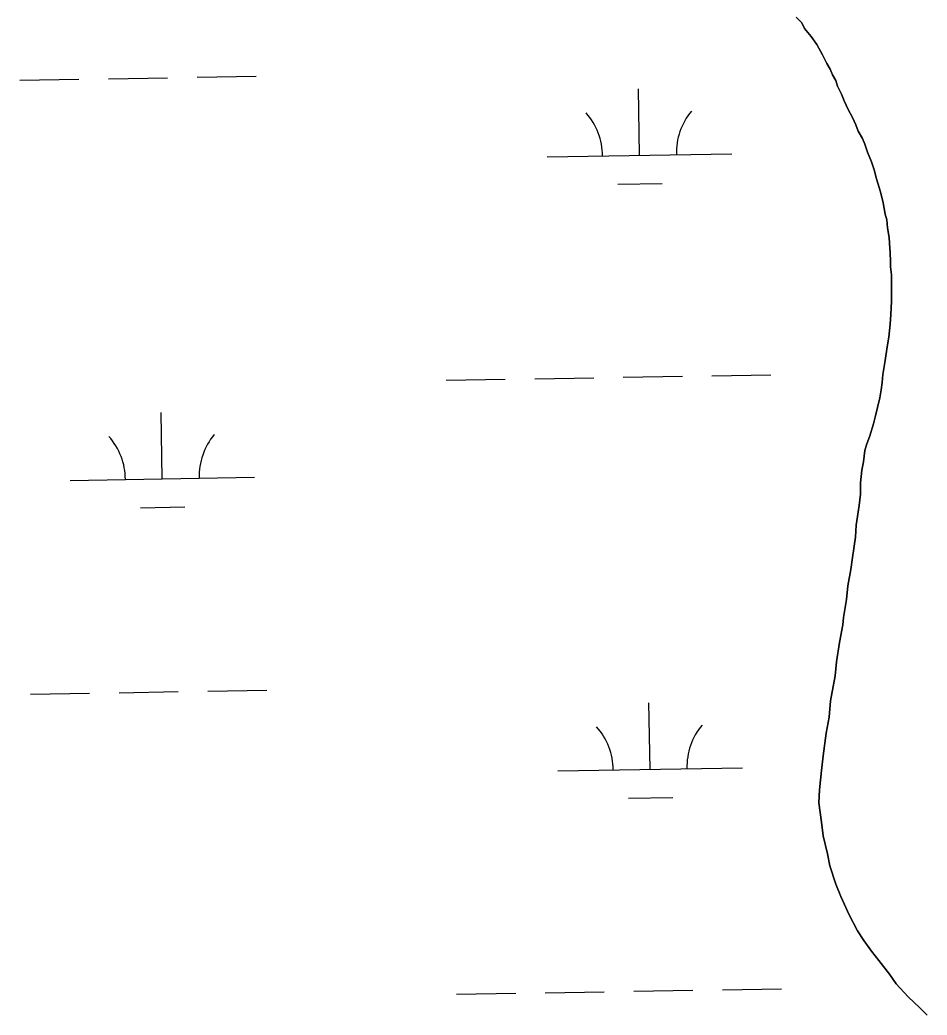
# Model space of a CAD drawing. Extents: x 3887375 to 3925618, y 296674 to 322633.
# Drawn here: x 3906362 to 3906853, y 304301 to 304840 of the extents above; entities that cross this region are included whole.
import ezdxf

# ---------------------------------------------------------------- set-up
doc = ezdxf.new("R2010")
doc.units = 0
doc.layers.add('V-TOPO-SHOR', color=7, linetype='Continuous')
doc.layers.add('V-WETL-SWMP', color=7, linetype='Continuous')

msp = doc.modelspace()

# ---------------------------------------------------------------- linework, layer by layer
at = {"layer": 'V-TOPO-SHOR'}
for points in [[(3906832.65, 304668.04), (3906833.44, 304675.06), (3906833.82, 304680.32), (3906834.18, 304687.33), (3906834.13, 304692.15), (3906834.07, 304697.4), (3906834.02, 304701.79), (3906833.54, 304706.16), (3906833.5, 304709.23), (3906833.45, 304713.61), (3906832.96, 304718.86), (3906832.92, 304721.92), (3906831.99, 304727.17), (3906831.5, 304731.55), (3906830.59, 304734.6), (3906829.65, 304740.73), (3906828.27, 304745.97), (3906827.36, 304749.02), (3906826, 304753.83), (3906824.63, 304758.63), (3906823.27, 304762.99), (3906821.02, 304768.23), (3906819.65, 304772.59), (3906818.31, 304775.64), (3906816.07, 304779.56), (3906814.72, 304783.05), (3906812.92, 304786.97), (3906810.68, 304791.33), (3906808.44, 304796.12), (3906807.09, 304799.61), (3906804.85, 304803.97), (3906803.94, 304807.02), (3906802.15, 304810.07), (3906800.8, 304813.12), (3906799.02, 304816.17), (3906796.77, 304820.96), (3906793.64, 304826.62), (3906790.53, 304830.97), (3906786.98, 304835.31), (3906785.63, 304838.36), (3906782.53, 304841.4)], [(3906853.38, 304300.73), (3906849.4, 304304.62), (3906843.2, 304310.69), (3906836.55, 304317.62), (3906832.99, 304322.84), (3906827.21, 304330.22), (3906823.21, 304335.44), (3906819.2, 304341.09), (3906815.64, 304346.3), (3906811.16, 304355.02), (3906806.67, 304365.04), (3906803.97, 304371.58), (3906800.79, 304381.62), (3906799.4, 304388.18), (3906797.1, 304397.79), (3906796.15, 304405.23), (3906794.71, 304415.72), (3906795.08, 304422.74), (3906796.27, 304433.26), (3906797.06, 304441.16), (3906798.68, 304453.44), (3906800.33, 304462.22), (3906801.11, 304470.99), (3906803.59, 304484.6), (3906804.38, 304492.05), (3906806.01, 304502.59), (3906807.66, 304512.24), (3906808.05, 304516.19), (3906809.7, 304525.85), (3906810.49, 304533.3), (3906812.15, 304542.08), (3906812.95, 304548.66), (3906814.58, 304559.63), (3906814.94, 304566.21), (3906816.58, 304576.74), (3906817.38, 304582.88), (3906817.32, 304589.01), (3906818.12, 304596.03), (3906818.94, 304600.42), (3906819.75, 304606.56), (3906820.59, 304609.64), (3906822.29, 304614.48), (3906824.41, 304621.07), (3906825.24, 304624.59), (3906826.5, 304629.86), (3906827.75, 304635.13), (3906828.58, 304639.52), (3906828.98, 304643.47), (3906829.37, 304647.85), (3906830.6, 304655.31), (3906831.83, 304662.77), (3906832.65, 304668.04)]]:
    msp.add_lwpolyline(points, dxfattribs=at)
at = {"layer": 'V-WETL-SWMP'}
for p, q in [((3906782.53, 304841.39), (3906785.63, 304838.36)), ((3906785.63, 304838.36), (3906786.98, 304835.31)), ((3906786.98, 304835.31), (3906790.53, 304830.97)), ((3906790.53, 304830.97), (3906793.64, 304826.62)), ((3906793.64, 304826.62), (3906796.77, 304820.96)), ((3906796.77, 304820.96), (3906799.02, 304816.17)), ((3906799.02, 304816.17), (3906800.8, 304813.12)), ((3906800.8, 304813.12), (3906802.15, 304810.07)), ((3906802.15, 304810.07), (3906803.94, 304807.02)), ((3906362.03, 304807.2), (3906394.03, 304807.75)), ((3906410.03, 304808.03), (3906442.02, 304808.57)), ((3906458.02, 304808.85), (3906490.01, 304809.4)), ((3906803.94, 304807.02), (3906804.85, 304803.97)), ((3906697.62, 304766.53), (3906697.01, 304802.52)), ((3906804.85, 304803.97), (3906807.09, 304799.61)), ((3906807.09, 304799.61), (3906808.44, 304796.12)), ((3906808.44, 304796.12), (3906810.68, 304791.33)), ((3906810.68, 304791.33), (3906812.92, 304786.97)), ((3906812.92, 304786.97), (3906814.72, 304783.05)), ((3906814.72, 304783.05), (3906816.07, 304779.56)), ((3906816.07, 304779.56), (3906818.31, 304775.64)), ((3906818.31, 304775.64), (3906819.65, 304772.59)), ((3906819.65, 304772.59), (3906821.02, 304768.23)), ((3906647.63, 304765.67), (3906747.62, 304767.38)), ((3906821.02, 304768.23), (3906823.27, 304762.99)), ((3906823.27, 304762.99), (3906824.63, 304758.63)), ((3906824.63, 304758.63), (3906826, 304753.83)), ((3906685.89, 304750.89), (3906709.89, 304751.3)), ((3906826, 304753.83), (3906827.36, 304749.02)), ((3906827.36, 304749.02), (3906828.27, 304745.97)), ((3906828.27, 304745.97), (3906829.65, 304740.73)), ((3906829.65, 304740.73), (3906830.59, 304734.6)), ((3906830.59, 304734.6), (3906831.5, 304731.55)), ((3906831.5, 304731.55), (3906831.99, 304727.17)), ((3906831.99, 304727.17), (3906832.92, 304721.92)), ((3906832.92, 304721.92), (3906832.96, 304718.86)), ((3906832.96, 304718.86), (3906833.45, 304713.61)), ((3906833.45, 304713.61), (3906833.5, 304709.23)), ((3906833.5, 304709.23), (3906833.54, 304706.16)), ((3906833.54, 304706.16), (3906834.02, 304701.79)), ((3906834.02, 304701.79), (3906834.07, 304697.41)), ((3906834.07, 304697.41), (3906834.13, 304692.15)), ((3906834.13, 304692.15), (3906834.18, 304687.33)), ((3906834.18, 304687.33), (3906833.82, 304680.32)), ((3906833.82, 304680.32), (3906833.44, 304675.06)), ((3906833.44, 304675.06), (3906832.65, 304668.04)), ((3906832.65, 304668.04), (3906831.83, 304662.77)), ((3906831.83, 304662.77), (3906830.6, 304655.31)), ((3906830.6, 304655.31), (3906829.37, 304647.85)), ((3906829.37, 304647.85), (3906828.98, 304643.46)), ((3906592.86, 304644.64), (3906624.85, 304645.19)), ((3906640.85, 304645.46), (3906672.84, 304646.01)), ((3906688.84, 304646.29), (3906720.84, 304646.84)), ((3906736.84, 304647.11), (3906768.83, 304647.66)), ((3906828.98, 304643.46), (3906828.58, 304639.52)), ((3906828.58, 304639.52), (3906827.75, 304635.13)), ((3906827.75, 304635.13), (3906826.5, 304629.86)), ((3906439.16, 304591.25), (3906438.54, 304627.25)), ((3906826.5, 304629.86), (3906825.24, 304624.59)), ((3906824.41, 304621.07), (3906822.29, 304614.48)), ((3906825.24, 304624.59), (3906824.41, 304621.07)), ((3906822.29, 304614.48), (3906820.59, 304609.64)), ((3906819.75, 304606.56), (3906818.94, 304600.42)), ((3906820.59, 304609.64), (3906819.75, 304606.56)), ((3906818.94, 304600.42), (3906818.12, 304596.03)), ((3906818.12, 304596.03), (3906817.32, 304589.01)), ((3906389.17, 304590.39), (3906489.15, 304592.11)), ((3906817.32, 304589.01), (3906817.39, 304582.88)), ((3906817.39, 304582.88), (3906816.58, 304576.74)), ((3906427.42, 304575.62), (3906451.42, 304576.03)), ((3906816.58, 304576.74), (3906814.94, 304566.21)), ((3906814.94, 304566.21), (3906814.58, 304559.63)), ((3906814.58, 304559.63), (3906812.95, 304548.66)), ((3906812.95, 304548.66), (3906812.15, 304542.08)), ((3906812.15, 304542.08), (3906810.49, 304533.3)), ((3906810.49, 304533.3), (3906809.7, 304525.85)), ((3906809.7, 304525.85), (3906808.05, 304516.19)), ((3906808.05, 304516.19), (3906807.66, 304512.24)), ((3906807.66, 304512.24), (3906806.01, 304502.59)), ((3906806.01, 304502.59), (3906804.38, 304492.06)), ((3906804.38, 304492.06), (3906803.59, 304484.6)), ((3906803.59, 304484.6), (3906801.11, 304470.99)), ((3906415.74, 304475.4), (3906447.73, 304475.95)), ((3906463.73, 304476.22), (3906495.72, 304476.77)), ((3906367.74, 304474.58), (3906399.74, 304475.13)), ((3906801.11, 304470.99), (3906800.33, 304462.22)), ((3906703.33, 304433.9), (3906702.72, 304469.89)), ((3906800.33, 304462.22), (3906798.68, 304453.44)), ((3906798.68, 304453.44), (3906797.06, 304441.16)), ((3906797.06, 304441.16), (3906796.27, 304433.26)), ((3906653.34, 304433.04), (3906753.33, 304434.76)), ((3906796.27, 304433.26), (3906795.08, 304422.74)), ((3906795.08, 304422.74), (3906794.71, 304415.72)), ((3906691.6, 304418.26), (3906715.6, 304418.68)), ((3906794.71, 304415.72), (3906796.15, 304405.23)), ((3906796.15, 304405.23), (3906797.1, 304397.79)), ((3906797.1, 304397.79), (3906799.4, 304388.18)), ((3906799.4, 304388.18), (3906800.79, 304381.62)), ((3906800.79, 304381.62), (3906803.97, 304371.58)), ((3906803.97, 304371.58), (3906806.67, 304365.04)), ((3906806.67, 304365.04), (3906811.16, 304355.02)), ((3906811.16, 304355.02), (3906815.64, 304346.3)), ((3906815.64, 304346.3), (3906819.2, 304341.09)), ((3906819.2, 304341.09), (3906823.21, 304335.44)), ((3906823.21, 304335.44), (3906827.21, 304330.22)), ((3906827.21, 304330.22), (3906832.99, 304322.84)), ((3906832.99, 304322.84), (3906836.55, 304317.62)), ((3906694.55, 304313.66), (3906726.55, 304314.21)), ((3906742.54, 304314.48), (3906774.54, 304315.03)), ((3906836.55, 304317.62), (3906843.2, 304310.69)), ((3906598.57, 304312.01), (3906630.56, 304312.56)), ((3906646.56, 304312.84), (3906678.55, 304313.39)), ((3906843.2, 304310.69), (3906849.4, 304304.62)), ((3906849.4, 304304.62), (3906853.38, 304300.73))]:
    msp.add_line(p, q, dxfattribs=at)
for centre, start, end in [((3906642.38, 304766.05), 0.2115, 41.7552), ((3906752.85, 304767.95), 140.2115, 181.7552), ((3906383.92, 304590.78), 0.2115, 41.7552), ((3906494.38, 304592.67), 140.2115, 181.7552), ((3906648.09, 304433.43), 0.2115, 41.7552), ((3906758.56, 304435.32), 140.2115, 181.7552)]:
    msp.add_arc(centre, 35.25, start, end, dxfattribs=at)

doc.saveas('drawing.dxf')
